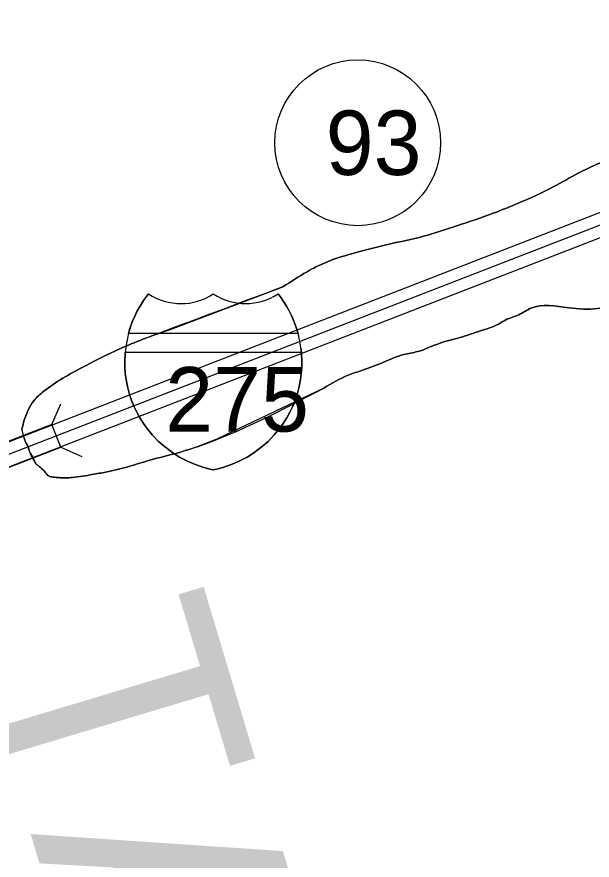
# Model space of a CAD drawing. Extents: x 380424 to 701066, y 1117407 to 1412949.
# Drawn here: x 473138 to 479214, y 1305541 to 1314442 of the extents above; entities that cross this region are included whole.
import ezdxf

# ---------------------------------------------------------------- set-up
doc = ezdxf.new("R2010")
doc.units = 0
for name, color, linetype in [('Bay Text', 7, 'Continuous'), ('Bridges   Interstate', 7, 'Continuous'), ('Cities Incorporated Area', 7, 'Continuous'), ('Interstate Divided Highway Outline and Fill', 7, 'Continuous'), ('Interstate Highway Center Lines', 7, 'Continuous'), ('Roadshields Interstates', 7, 'Continuous')]:
    doc.layers.add(name, color=color, linetype=linetype)

msp = doc.modelspace()

# ---------------------------------------------------------------- linework, layer by layer
at = {"layer": 'Bridges   Interstate'}
for p, q in [((473505.8, 1310137.9), (473603.3, 1310358.8)), ((473601.6, 1309900.5), (473822.5, 1309803.1))]:
    msp.add_line(p, q, dxfattribs=at)
msp.add_lwpolyline([(473505.8, 1310137.9), (464189.9, 1306526.2), (464282.4, 1306287.5), (473601.6, 1309900.5)], close=True, dxfattribs=at)
at = {"layer": 'Cities Incorporated Area'}
for p, q in [((474750.1, 1311139.2), (475945.8, 1311591.2)), ((476379.7, 1310524.1), (475258.1, 1309986.7)), ((473213.2, 1309996.8), (473189.9, 1310092.7)), ((473337, 1309724.1), (473296.4, 1309817.8))]:
    msp.add_line(p, q, dxfattribs=at)
for points in [[(481973.2, 1314858.7), (481950.9, 1314517.4), (481921.3, 1314205.7), (481469.3, 1314195.2), (481369, 1314094.9), (481253, 1314031.6), (481115.8, 1313941.9), (480925.8, 1313831.1), (480788.6, 1313720.2), (480635.5, 1313614.7), (480450.8, 1313530.3), (480297.8, 1313424.7), (479960.1, 1313250.6), (479847.3, 1313175.7), (479503.7, 1312990.6), (479067.7, 1312792.3), (478803.4, 1312646.9), (478433.4, 1312475.1), (478169.2, 1312369.3), (477786, 1312237.1)], [(477786, 1312237.1), (478169.2, 1312369.3), (478433.4, 1312475.1), (478803.4, 1312646.9), (479067.7, 1312792.3), (479503.7, 1312990.6), (479847.3, 1313175.7), (479960.1, 1313250.6), (480297.8, 1313424.7), (480450.8, 1313530.3), (480635.5, 1313614.7), (480788.6, 1313720.2), (480925.8, 1313831.1), (481115.8, 1313941.9), (481253, 1314031.6), (481369, 1314094.9), (481469.3, 1314195.2), (481921.3, 1314205.7), (481950.9, 1314517.4), (481973.2, 1314858.7)], [(477786, 1312237.1), (477432.4, 1312126.6), (477068.3, 1312042.1), (476730.6, 1311957.7), (476392.8, 1311846.9), (476202.9, 1311751.9), (475945.8, 1311591.2)], [(475945.8, 1311591.2), (476202.9, 1311751.9), (476392.8, 1311846.9), (476730.6, 1311957.7), (477068.3, 1312042.1), (477432.4, 1312126.6), (477786, 1312237.1)], [(476379.7, 1310524.1), (476635.6, 1310659.5), (476788.6, 1310712.3), (477018.7, 1310800.4), (477223.9, 1310877.4), (477371.4, 1310909.5), (477608.7, 1310999.3), (477820.3, 1311057), (478031.9, 1311127.6), (478224.3, 1311198.2), (478303.1, 1311245.3), (478440.3, 1311298.1), (478567, 1311366.7), (478968.2, 1311371.3), (479526.1, 1311454.7), (479754.3, 1311751.9), (479917.2, 1311910.2), (480122.4, 1312000), (480205.8, 1312032.1), (480462.3, 1312115.5), (480898.3, 1311987.2)], [(480898.3, 1311987.2), (480462.3, 1312115.5), (480205.8, 1312032.1), (480122.4, 1312000), (479917.2, 1311910.2), (479754.3, 1311751.9), (479526.1, 1311454.7), (478968.2, 1311371.3), (478567, 1311366.7), (478440.3, 1311298.1), (478303.1, 1311245.3), (478224.3, 1311198.2), (478031.9, 1311127.6), (477820.3, 1311057), (477608.7, 1310999.3), (477371.4, 1310909.5), (477223.9, 1310877.4), (477018.7, 1310800.4), (476788.6, 1310712.3), (476635.6, 1310659.5), (476379.7, 1310524.1)], [(475945.8, 1311591.2), (474625, 1311097.5), (474377, 1311002.5), (474134.3, 1310897), (473833.5, 1310744), (473622.4, 1310627.9), (473421.9, 1310490.7), (473316.3, 1310390.4), (473216.1, 1310184.6), (473189.9, 1310092.7)], [(473189.9, 1310092.7), (473216.1, 1310184.6), (473316.3, 1310390.4), (473421.9, 1310490.7), (473622.4, 1310627.9), (473833.5, 1310744), (474134.3, 1310897), (474377, 1311002.5), (474625, 1311097.5), (474750.1, 1311139.2)], [(473337, 1309724.1), (473432.4, 1309641.1), (473479.9, 1309593.6), (473538, 1309583), (473596, 1309577.7), (473749, 1309583), (473859.9, 1309598.9), (473954.9, 1309614.7), (474092.1, 1309641.1), (474329.5, 1309699.1), (474540.6, 1309762.4), (474841.4, 1309841.6), (475041.9, 1309904.9), (476379.7, 1310524.1)], [(473189.9, 1310092.7), (473240.1, 1309936.6), (473252.6, 1309914.7), (473265.1, 1309874.1), (473337, 1309724.1)], [(473296.4, 1309817.8), (473265.1, 1309874.1), (473252.6, 1309914.7), (473240.1, 1309936.6), (473213.2, 1309996.8)], [(475258.1, 1309986.7), (475041.9, 1309904.9), (474841.4, 1309841.6), (474540.6, 1309762.4), (474329.5, 1309699.1), (474092.1, 1309641.1), (473954.9, 1309614.7), (473859.9, 1309598.9), (473749, 1309583), (473596, 1309577.7), (473538, 1309583), (473479.9, 1309593.6), (473432.4, 1309641.1), (473337, 1309724.1)]]:
    msp.add_spline(points, degree=3, dxfattribs=at)
at = {"layer": 'Interstate Divided Highway Outline and Fill'}
msp.add_lwpolyline([(486399.4, 1314865.4), (473594.3, 1309900.9), (464281.3, 1306290.3), (464190.9, 1306523.4), (473503.9, 1310134), (486309.1, 1315098.5)], dxfattribs=at)
at = {"layer": 'Interstate Highway Center Lines'}
msp.add_lwpolyline([(486354.3, 1314981.9), (473549.1, 1310017.4), (464236.1, 1306406.8)], dxfattribs=at)
at = {"layer": 'Roadshields Interstates'}
for p, q in [((474316.9, 1311098.8), (474318.4, 1311104.2)), ((476108.2, 1311098.8), (474316.9, 1311098.8)), ((476138.2, 1310948.8), (476143.9, 1310898.8)), ((476143.9, 1310898.8), (474281.2, 1310898.8))]:
    msp.add_line(p, q, dxfattribs=at)
for points in [[(474528.4, 1311519.2), (474497.1, 1311477.9), (474476.6, 1311448.8), (474438.3, 1311388.4), (474410.1, 1311337.9), (474386.7, 1311290.9), (474357.2, 1311222.7), (474329, 1311142.6), (474309.4, 1311071.7), (474304.6, 1311048.8)], [(474318.4, 1311104.2), (474317, 1311098.8), (474329, 1311142.6), (474357.2, 1311222.7), (474386.7, 1311290.9), (474410.1, 1311337.9), (474438.3, 1311388.4), (474476.6, 1311448.8), (474497.1, 1311477.9), (474528.4, 1311519.2)], [(476120.5, 1311048.8), (476115.7, 1311071.7), (476096, 1311142.6), (476067.9, 1311222.7), (476038.4, 1311290.9), (476015, 1311337.9), (475986.8, 1311388.4), (475948.5, 1311448.8), (475928, 1311477.9), (475896.7, 1311519.2)], [(475896.7, 1311519.2), (475928, 1311477.9), (475948.5, 1311448.8), (475986.8, 1311388.4), (476015, 1311337.9), (476038.4, 1311290.9), (476067.9, 1311222.7), (476096, 1311142.6), (476108.2, 1311098.8)], [(474304.6, 1311048.8), (474295, 1311003.2), (474294.3, 1310998.8)], [(476130.8, 1310998.8), (476130.1, 1311003.3), (476120.5, 1311048.8)], [(474286.9, 1310948.8), (474284.3, 1310931.1), (474280.1, 1310887.1), (474276.7, 1310809.8), (474277.9, 1310744.5), (474282.9, 1310678.1), (474291.1, 1310616), (474305.9, 1310540), (474328.1, 1310457), (474349.5, 1310394), (474376.7, 1310327.5), (474408, 1310262.7), (474432.6, 1310217.9), (474474.8, 1310150.5), (474510.9, 1310100.1), (474571.9, 1310025.9), (474634.8, 1309961), (474692.3, 1309909.6), (474785.7, 1309839.2), (474854.9, 1309795.9), (474939.6, 1309751.5), (475013.4, 1309719.7), (475102.5, 1309688.9), (475162, 1309672.8), (475212.6, 1309661.8)], [(474294.3, 1310998.8), (474286.9, 1310948.8)], [(475212.6, 1309661.8), (475263.1, 1309672.8), (475322.6, 1309688.9), (475411.8, 1309719.7), (475485.5, 1309751.5), (475570.2, 1309795.9), (475639.4, 1309839.2), (475732.8, 1309909.6), (475790.3, 1309961), (475853.2, 1310025.9), (475914.2, 1310100.1), (475950.3, 1310150.5), (475992.5, 1310217.9), (476017.1, 1310262.8), (476048.4, 1310327.5), (476075.5, 1310394), (476097, 1310457), (476119.2, 1310540), (476134, 1310616), (476142.2, 1310678.1), (476147.2, 1310744.5), (476148.4, 1310809.8), (476145, 1310887.1), (476140.8, 1310931.1), (476138.2, 1310948.8)], [(475212.6, 1309661.8), (475263.1, 1309672.8), (475322.6, 1309688.9), (475411.8, 1309719.7), (475485.5, 1309751.5), (475570.2, 1309795.9), (475639.4, 1309839.2), (475732.8, 1309909.6), (475790.3, 1309961), (475853.2, 1310025.9), (475914.2, 1310100.1), (475950.3, 1310150.5), (475992.5, 1310217.9), (476017.1, 1310262.8), (476048.4, 1310327.5), (476075.5, 1310394), (476097, 1310457), (476119.2, 1310540), (476134, 1310616), (476142.2, 1310678.1), (476147.2, 1310744.5), (476148.4, 1310809.8), (476145, 1310887.1), (476140.8, 1310931.1), (476138.2, 1310948.8)], [(476138.2, 1310948.8), (476130.8, 1310998.8)], [(474281.2, 1310898.8), (474281.6, 1310900.1), (474280.1, 1310887.1), (474276.7, 1310809.8), (474277.9, 1310744.5), (474282.9, 1310678.1), (474291.1, 1310616), (474305.9, 1310540), (474328.1, 1310457), (474349.5, 1310394), (474376.7, 1310327.5), (474408, 1310262.7), (474432.6, 1310217.9), (474474.8, 1310150.5), (474510.9, 1310100.1), (474571.9, 1310025.9), (474634.8, 1309961), (474692.3, 1309909.6), (474785.7, 1309839.2), (474854.9, 1309795.9), (474939.6, 1309751.5), (475013.4, 1309719.7), (475102.5, 1309688.9), (475162, 1309672.8), (475212.6, 1309661.8)], [(475212.6, 1309661.8), (475162, 1309672.8), (475102.5, 1309688.9), (475013.4, 1309719.7), (474939.6, 1309751.5), (474854.9, 1309795.9), (474785.7, 1309839.2), (474692.3, 1309909.6), (474634.8, 1309961), (474571.9, 1310025.9), (474510.9, 1310100.1), (474474.8, 1310150.5), (474432.6, 1310217.9), (474408, 1310262.7), (474376.7, 1310327.5), (474349.5, 1310394), (474328.1, 1310457), (474305.9, 1310540), (474291.1, 1310616), (474282.9, 1310678.1), (474277.9, 1310744.5), (474276.7, 1310809.8), (474280.1, 1310887.1), (474281.2, 1310898.8)], [(476143.9, 1310898.8), (476145, 1310887.1), (476148.4, 1310809.8), (476147.2, 1310744.5), (476142.2, 1310678.1), (476134, 1310616), (476119.2, 1310540), (476097, 1310457), (476075.5, 1310394), (476048.4, 1310327.5), (476017.1, 1310262.8), (475992.5, 1310217.9), (475950.3, 1310150.5), (475914.2, 1310100.1), (475853.2, 1310025.9), (475790.3, 1309961), (475732.8, 1309909.6), (475639.4, 1309839.2), (475570.2, 1309795.9), (475485.5, 1309751.5), (475411.8, 1309719.7), (475322.6, 1309688.9), (475263.1, 1309672.8), (475212.6, 1309661.8)]]:
    msp.add_lwpolyline(points, dxfattribs=at)
msp.add_circle((476737.8, 1313113.1), 875, dxfattribs=at)
for centre, radius, start, end in [((475421.9, 1310806.3), 1143, 141.41659, 165.17571), ((474871.5, 1312035), 619.4, 236.36959, 303.41005), ((474871.5, 1312035), 619.4, 236.36959, 303.41005), ((474871.5, 1312035), 619.4, 236.36959, 303.41005), ((475553.6, 1312039.6), 623.4, 236.82918, 303.39332), ((475553.6, 1312039.6), 623.4, 236.82918, 303.39332), ((475553.6, 1312039.6), 623.4, 236.82918, 303.39332)]:
    msp.add_arc(centre, radius, start, end, dxfattribs=at)

# ---------------------------------------------------------------- texts
at = {"layer": 'Bay Text'}
msp.add_text('TAMPA', height=2500, rotation=286.71779, dxfattribs=at).set_placement((472694.4, 1307778.8))
at = {"layer": 'Roadshields Interstates'}
for s, rotation, p in [('93', 0.00027, (476400.1, 1312773.1)), ('275', 0.00053, (474705, 1310065.3))]:
    msp.add_text(s, height=680, rotation=rotation, dxfattribs=at).set_placement(p)

doc.saveas('drawing.dxf')
